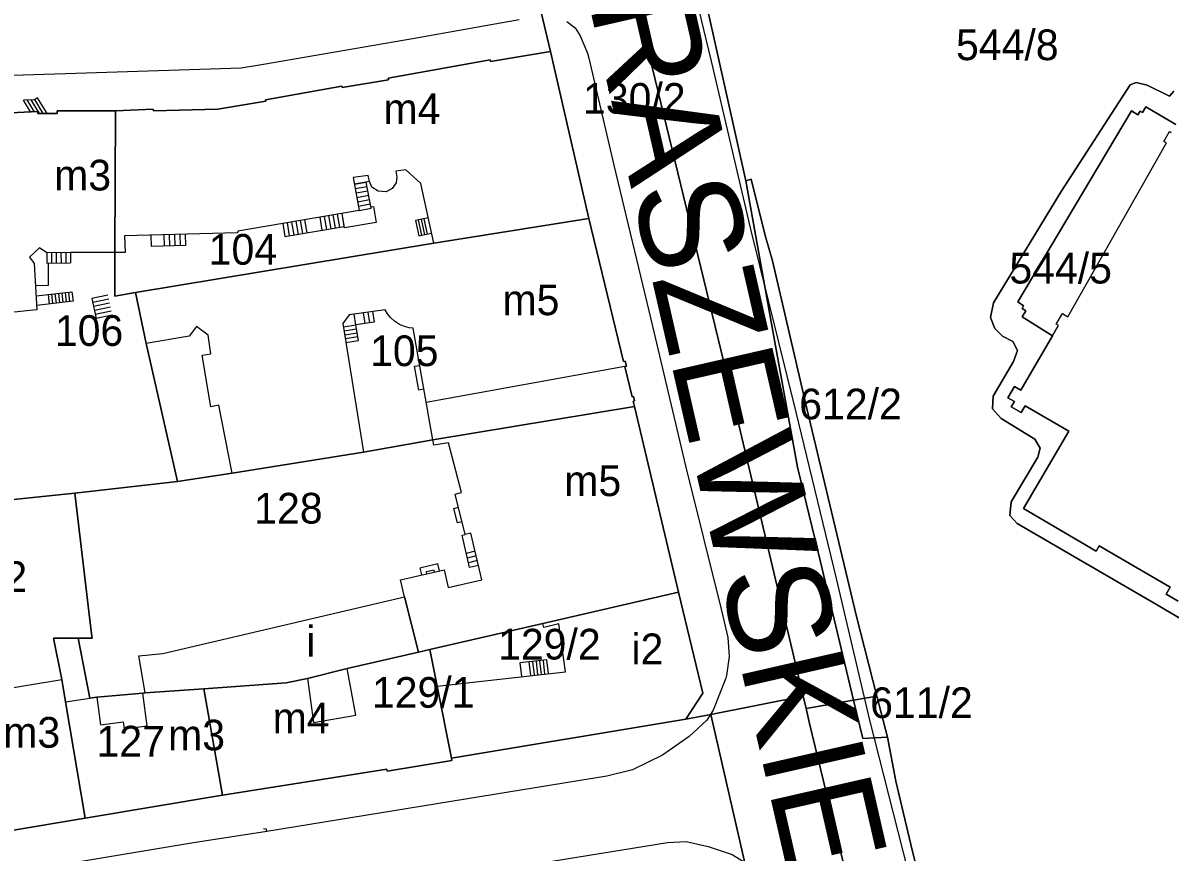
# Model space of a CAD drawing. Extents: x -304109 to -273954, y 21500 to 39796.
# Drawn here: x -294023.6 to -293911.3, y 31737.1 to 31818.2 of the extents above; entities that cross this region are included whole.
import ezdxf

# ---------------------------------------------------------------- set-up
doc = ezdxf.new("R2010")
doc.units = 0
for name, color, linetype in [('Budynki', 7, 'Continuous'), ('Budynki - opisy', 7, 'Continuous'), ('Działki', 7, 'Continuous'), ('Działki - numery', 7, 'Continuous'), ('krawedzie_ulic', 7, 'Continuous'), ('Level 43', 7, 'Continuous'), ('nazwy_ulic', 7, 'Continuous')]:
    doc.layers.add(name, color=color, linetype=linetype)

msp = doc.modelspace()

# ---------------------------------------------------------------- linework, layer by layer
at = {"layer": 'Budynki'}
for points in [[(-294014.5, 31809.61), (-294010.8, 31809.76), (-294010.79, 31809.61), (-294004.47, 31809.75), (-293999.8, 31810.54), (-293999.83, 31810.69), (-293992.35, 31812.02), (-293992.32, 31811.87), (-293987.78, 31812.64), (-293987.81, 31812.79), (-293977.83, 31814.59), (-293977.8, 31814.44), (-293971.93, 31815.42), (-293968.17, 31799.08), (-293983.36, 31796.66), (-293984.63, 31802.49), (-293986.1, 31803.84), (-293987.06, 31803.69), (-293986.97, 31803.13), (-293987.04, 31802.56), (-293987.42, 31802.01), (-293988.02, 31801.69), (-293988.8, 31801.73), (-293989.41, 31802.15), (-293989.65, 31802.69), (-293989.77, 31803.28), (-293991.23, 31803.07), (-293990.64, 31799.86), (-294002.53, 31797.83), (-294002.55, 31797.67), (-294013.63, 31797.38), (-294013.56, 31795.75), (-294014.55, 31795.75)], [(-294014.5, 31809.61), (-294014.55, 31795.75), (-294018.91, 31795.74), (-294021.23, 31795.71), (-294021.92, 31796.21), (-294022.92, 31795.29), (-294022.44, 31794.66), (-294022.18, 31790.14), (-294023.18, 31790.04), (-294028.41, 31789.5), (-294028.34, 31794.73), (-294028.1, 31809.25), (-294022.11, 31809.53), (-294022.11, 31809.33), (-294020.19, 31809.35), (-294020.19, 31809.59)], [(-293968.17, 31799.08), (-293964.78, 31785.09), (-293964.61, 31785.13), (-293964.5, 31784.63), (-293964.66, 31784.59), (-293963.95, 31781.64), (-293963.8, 31781.67), (-293963.7, 31781.25), (-293963.85, 31781.22), (-293963.72, 31780.69), (-293983.44, 31777.41), (-293985.37, 31788.36), (-293985.76, 31788.39), (-293986.23, 31788.52), (-293986.71, 31788.71), (-293987.18, 31789.02), (-293987.59, 31789.38), (-293987.88, 31789.75), (-293988.11, 31790.14), (-293991.62, 31789.64), (-293992.24, 31788.8), (-293990.23, 31776.22), (-294003.08, 31774.16), (-294004.37, 31780.82), (-294005.16, 31780.64), (-294006, 31785.69), (-294005.18, 31785.82), (-294005.43, 31787.66), (-294006.58, 31788.5), (-294007.28, 31787.56), (-294011.5, 31786.83), (-294012.55, 31791.83), (-293983.36, 31796.66)], [(-293983.73, 31756.92), (-293984.86, 31756.66), (-293986.22, 31762.05), (-293986.61, 31763.72), (-293982.35, 31764.72), (-293981.94, 31762.98), (-293978.65, 31763.74), (-293979.71, 31768.29), (-293980.28, 31768.16), (-293981.25, 31772.11), (-293980.65, 31772.26), (-293981.91, 31777.12), (-293983.35, 31776.9), (-293983.44, 31777.41), (-293963.72, 31780.69), (-293959.42, 31762.53), (-293972.67, 31759.47)], [(-293983.02, 31753.34), (-293970.45, 31754.74), (-293971.13, 31759.42), (-293972.58, 31759.08), (-293972.67, 31759.47), (-293959.42, 31762.53), (-293957.03, 31752.63), (-293958.7, 31750.09), (-293981.62, 31746.28)], [(-293991.81, 31755.04), (-293995.72, 31754.07), (-293997.78, 31753.64), (-294005.86, 31753.08), (-294011.58, 31752.68), (-294012.22, 31756.3), (-294009.86, 31756.53), (-293986.22, 31762.05), (-293984.86, 31756.66)], [(-293995.72, 31754.07), (-293995.12, 31749.78), (-293990.97, 31750.5), (-293991.81, 31755.04), (-293984.86, 31756.66), (-293983.73, 31756.92), (-293983.02, 31753.34), (-293981.62, 31746.28), (-293981.58, 31746.05), (-293987.92, 31745.02), (-293987.96, 31745.22), (-294004.04, 31742.65), (-294005.86, 31753.08), (-293997.78, 31753.64)], [(-294035.54, 31737.34), (-294038.47, 31753.47), (-294037.97, 31753.55), (-294035.57, 31753.95), (-294035.16, 31751.43), (-294019.75, 31753.97), (-294019.39, 31751.8), (-294017.46, 31740.41), (-294024.86, 31739.18), (-294024.82, 31739.05), (-294028.11, 31738.46), (-294028.15, 31738.66)], [(-294005.86, 31753.08), (-294004.04, 31742.65), (-294017.46, 31740.41), (-294019.39, 31751.8), (-294017, 31752.15), (-294016.31, 31752.25), (-294015.95, 31749.54), (-294013.74, 31749.84), (-294013.65, 31749.15), (-294011.39, 31749.46), (-294011.82, 31752.65), (-294011.58, 31752.68)]]:
    msp.add_lwpolyline(points, close=True, dxfattribs=at)
msp.add_lwpolyline([(-293910.52, 31761.63), (-293911.7, 31762.32), (-293911.3, 31763), (-293918.23, 31767.05), (-293918.52, 31766.54), (-293925.64, 31770.7), (-293921.22, 31778.26), (-293925.48, 31780.75), (-293925.87, 31780.08), (-293926.84, 31780.65), (-293926.54, 31781.17), (-293927.17, 31781.54), (-293926.52, 31782.65), (-293925.91, 31782.29), (-293922.81, 31787.58), (-293922.222, 31788.589), (-293922.452, 31788.723), (-293921.84, 31789.768), (-293921.303, 31789.454), (-293911.666, 31806.464), (-293911.915, 31806.606), (-293911.364, 31807.578), (-293911.184, 31807.476)], dxfattribs=at)
at = {"layer": 'Działki'}
for points in [[(-293981.64, 31898.99), (-293974.34, 31898.84), (-293974.14, 31897.02), (-293973.08, 31890.48), (-293972.37, 31887.46), (-293971.9, 31885.52), (-293969.09, 31873.64), (-293966.01, 31861.11), (-293963.07, 31848.27), (-293960.58, 31838.02), (-293957.96, 31827.1), (-293956.18, 31819.61), (-293956.54, 31819.43), (-293952.82, 31802.75), (-293950.46, 31789.67), (-293947.75, 31774.74), (-293945.74, 31766.42), (-293942.27, 31751.95), (-293946.92, 31751.14), (-293947.21, 31752.35), (-293954.41, 31782.73), (-293977.71, 31878.6), (-293979.69, 31886.9), (-293980.51, 31891.26)], [(-293971.93, 31815.42), (-293968.17, 31799.08), (-293983.36, 31796.66), (-294012.55, 31791.83), (-294014.56, 31791.48), (-294014.55, 31795.75), (-294014.5, 31809.61), (-294010.8, 31809.76), (-294010.79, 31809.61), (-294004.47, 31809.75), (-293999.8, 31810.54), (-293999.83, 31810.69), (-293992.35, 31812.02), (-293992.32, 31811.87), (-293987.78, 31812.64), (-293987.81, 31812.79), (-293977.83, 31814.59), (-293977.8, 31814.44)], [(-294027.02, 31771.34), (-294028.41, 31789.5), (-294028.34, 31794.73), (-294028.1, 31809.25), (-294022.11, 31809.53), (-294022.11, 31809.33), (-294020.19, 31809.35), (-294020.19, 31809.59), (-294014.5, 31809.61), (-294014.55, 31795.75), (-294014.56, 31791.48), (-294012.55, 31791.83), (-294011.5, 31786.83), (-294008.43, 31773.34), (-294018.46, 31772.2)], [(-293952.82, 31802.75), (-293952.28, 31802.93), (-293950.91, 31797.41), (-293950.22, 31794.92), (-293946.84, 31780.5), (-293942, 31760.15), (-293939.99, 31752.34), (-293942.27, 31751.95), (-293945.74, 31766.42), (-293947.75, 31774.74), (-293950.46, 31789.67)], [(-293963.72, 31780.69), (-293983.44, 31777.41), (-293990.23, 31776.22), (-294003.08, 31774.16), (-294008.43, 31773.34), (-294011.5, 31786.83), (-294012.55, 31791.83), (-293983.36, 31796.66), (-293968.17, 31799.08), (-293964.78, 31785.09), (-293964.61, 31785.13), (-293964.5, 31784.63), (-293964.66, 31784.59), (-293963.95, 31781.64), (-293963.8, 31781.67), (-293963.7, 31781.25), (-293963.85, 31781.22)], [(-294005.86, 31753.08), (-294011.58, 31752.68), (-294011.82, 31752.65), (-294016.31, 31752.25), (-294017, 31752.15), (-294018.14, 31758.02), (-294016.79, 31758.01), (-294016.86, 31758.7), (-294018.46, 31772.2), (-294008.43, 31773.34), (-294003.08, 31774.16), (-293990.23, 31776.22), (-293983.44, 31777.41), (-293963.72, 31780.69), (-293959.42, 31762.53), (-293972.67, 31759.47), (-293983.73, 31756.92), (-293984.86, 31756.66), (-293991.81, 31755.04), (-293995.72, 31754.07), (-293997.78, 31753.64)], [(-294018.14, 31758.02), (-294020.55, 31758.03), (-294019.75, 31753.97), (-294019.39, 31751.8), (-294017.46, 31740.41), (-294024.86, 31739.18), (-294024.82, 31739.05), (-294028.11, 31738.46), (-294028.15, 31738.66), (-294035.54, 31737.34), (-294038.47, 31753.47), (-294037.97, 31753.55), (-294039.05, 31759.65), (-294041.32, 31759.32), (-294041.9, 31764.01), (-294042.16, 31769.69), (-294027.02, 31771.34), (-294018.46, 31772.2), (-294016.86, 31758.7), (-294016.79, 31758.01)], [(-293983.73, 31756.92), (-293972.67, 31759.47), (-293959.42, 31762.53), (-293957.03, 31752.63), (-293958.7, 31750.09), (-293981.62, 31746.28), (-293983.02, 31753.34)], [(-294018.14, 31758.02), (-294017, 31752.15), (-294016.31, 31752.25), (-294011.82, 31752.65), (-294011.58, 31752.68), (-294005.86, 31753.08), (-294004.04, 31742.65), (-294017.46, 31740.41), (-294019.39, 31751.8), (-294019.75, 31753.97), (-294020.55, 31758.03)], [(-294005.86, 31753.08), (-293997.78, 31753.64), (-293995.72, 31754.07), (-293991.81, 31755.04), (-293984.86, 31756.66), (-293983.73, 31756.92), (-293983.02, 31753.34), (-293981.62, 31746.28), (-293981.58, 31746.05), (-293987.92, 31745.02), (-293987.96, 31745.22), (-294004.04, 31742.65)], [(-293939.99, 31752.34), (-293938.96, 31748.34), (-293941.38, 31748.22), (-293942.27, 31751.95)], [(-293938.96, 31748.34), (-293938.15, 31744.04), (-293936.51, 31737.15), (-293934.31, 31728.54), (-293930.1, 31711.66), (-293926.63, 31697.48), (-293923.18, 31683.22), (-293920.93, 31674.6), (-293918.73, 31664.27), (-293905.78, 31611.76), (-293898.3, 31585.93), (-293889.49, 31547.52), (-293895.6, 31543.39), (-293902.58, 31573.35), (-293929.12, 31677.82), (-293946.57, 31749.66), (-293946.92, 31751.14), (-293942.27, 31751.95), (-293941.38, 31748.22)]]:
    msp.add_lwpolyline(points, close=True, dxfattribs=at)
for points in [[(-293977.71, 31878.6), (-293954.41, 31782.73), (-293947.21, 31752.35), (-293956.25, 31750.57), (-293958.7, 31750.09), (-293957.03, 31752.63), (-293959.42, 31762.53), (-293963.72, 31780.69), (-293963.85, 31781.22), (-293963.7, 31781.25), (-293963.8, 31781.67), (-293963.95, 31781.64), (-293964.66, 31784.59), (-293964.5, 31784.63), (-293964.61, 31785.13), (-293964.78, 31785.09), (-293968.17, 31799.08), (-293971.93, 31815.42), (-293975.88, 31832.03)], [(-293975.88, 31832.03), (-293971.93, 31815.42), (-293977.8, 31814.44), (-293977.83, 31814.59), (-293987.81, 31812.79), (-293987.78, 31812.64), (-293992.32, 31811.87), (-293992.35, 31812.02), (-293999.83, 31810.69), (-293999.8, 31810.54), (-294004.47, 31809.75), (-294010.79, 31809.61), (-294010.8, 31809.76), (-294014.5, 31809.61), (-294020.19, 31809.59), (-294020.19, 31809.35), (-294022.11, 31809.33), (-294022.11, 31809.53), (-294028.1, 31809.25)], [(-293909.65, 31635.06), (-293918.73, 31664.27), (-293920.93, 31674.6), (-293923.18, 31683.22), (-293926.63, 31697.48), (-293930.1, 31711.66), (-293934.31, 31728.54), (-293936.51, 31737.15), (-293938.15, 31744.04), (-293938.96, 31748.34), (-293939.99, 31752.34), (-293942, 31760.15), (-293946.84, 31780.5), (-293950.22, 31794.92), (-293950.91, 31797.41), (-293952.28, 31802.93), (-293952.82, 31802.75), (-293956.54, 31819.43)], [(-293898.55, 31752.99), (-293912.63, 31761.33), (-293926.28, 31769.23), (-293926.97, 31770.02), (-293926.86, 31771.37), (-293924.23, 31775.71), (-293924.03, 31776.61), (-293924.54, 31777.5), (-293927.83, 31779.51), (-293928.67, 31780.47), (-293928.63, 31781.68), (-293926.61, 31785.1), (-293926.23, 31786.16), (-293926.68, 31787.04), (-293927.7, 31787.56), (-293928.46, 31788.32), (-293928.86, 31789.38), (-293928.59, 31790.83), (-293921.96, 31801.72), (-293915.22, 31812.16), (-293914.63, 31812.37), (-293913.55, 31812.1), (-293911.37, 31811.04), (-293910.92, 31811.51)], [(-293910.92, 31811.51), (-293911.37, 31811.04), (-293913.55, 31812.1), (-293914.63, 31812.37), (-293915.22, 31812.16), (-293921.96, 31801.72), (-293928.59, 31790.83), (-293928.86, 31789.38), (-293928.46, 31788.32), (-293927.7, 31787.56), (-293926.68, 31787.04), (-293926.23, 31786.16), (-293926.61, 31785.1), (-293928.63, 31781.68), (-293928.67, 31780.47), (-293927.83, 31779.51), (-293924.54, 31777.5), (-293924.03, 31776.61), (-293924.23, 31775.71), (-293926.86, 31771.37), (-293926.97, 31770.02), (-293926.28, 31769.23), (-293912.63, 31761.33), (-293898.55, 31752.99)], [(-293910.52, 31761.63), (-293911.7, 31762.32), (-293911.3, 31763), (-293918.23, 31767.05), (-293918.52, 31766.54), (-293925.64, 31770.7), (-293921.22, 31778.26), (-293925.48, 31780.75), (-293925.87, 31780.08), (-293926.84, 31780.65), (-293926.54, 31781.17), (-293927.17, 31781.54), (-293926.52, 31782.65), (-293925.91, 31782.29), (-293922.81, 31787.58), (-293925.78, 31789.46), (-293925.43, 31790.05), (-293925.78, 31790.27), (-293925.63, 31790.52), (-293926.2, 31790.93), (-293915.09, 31809.61), (-293914.45, 31809.22), (-293914.23, 31809.56), (-293914.01, 31809.45), (-293913.66, 31809.99), (-293910.73, 31808.27)], [(-293910.73, 31808.27), (-293913.66, 31809.99), (-293914.01, 31809.45), (-293914.23, 31809.56), (-293914.45, 31809.22), (-293915.09, 31809.61), (-293926.2, 31790.93), (-293925.63, 31790.52), (-293925.78, 31790.27), (-293925.43, 31790.05), (-293925.78, 31789.46), (-293922.81, 31787.58), (-293925.91, 31782.29), (-293926.52, 31782.65), (-293927.17, 31781.54), (-293926.54, 31781.17), (-293926.84, 31780.65), (-293925.87, 31780.08), (-293925.48, 31780.75), (-293921.22, 31778.26), (-293925.64, 31770.7), (-293918.52, 31766.54), (-293918.23, 31767.05), (-293911.3, 31763), (-293911.7, 31762.32), (-293910.52, 31761.63)], [(-293943.06, 31693.43), (-293952.34, 31733.47), (-293956.25, 31750.57), (-293947.21, 31752.35), (-293946.92, 31751.14), (-293946.57, 31749.66), (-293929.12, 31677.82)], [(-294024.86, 31739.18), (-294017.46, 31740.41), (-294004.04, 31742.65), (-293987.96, 31745.22), (-293987.92, 31745.02), (-293981.58, 31746.05), (-293981.62, 31746.28), (-293958.7, 31750.09), (-293956.25, 31750.57), (-293952.34, 31733.47), (-293956.63, 31735.79), (-293988.79, 31730.67), (-294036.29, 31722.68)]]:
    msp.add_lwpolyline(points, dxfattribs=at)
at = {"layer": 'krawedzie_ulic'}
for points in [[(-293966.34, 31856.428), (-293964.288, 31847.886), (-293959.88, 31829.727), (-293956.203, 31814.445), (-293952.362, 31798.025), (-293947.934, 31780.112), (-293943.983, 31763.871), (-293940.724, 31750), (-293932.819, 31718.98), (-293927.667, 31698.041), (-293923.531, 31681.03), (-293920.573, 31669.534), (-293918.648, 31663.366), (-293917.891, 31661.254), (-293915.396, 31654.936), (-293913.528, 31650.811), (-293910.839, 31644.269)], [(-294109.086, 31774.127), (-294110.663, 31783.358), (-294113.397, 31799.322), (-294114.652, 31806.734), (-294114.814, 31807.643), (-294114.654, 31808.766), (-294114.374, 31809.366), (-294113.672, 31810.107), (-294112.899, 31810.453), (-294111.819, 31810.554), (-294096.122, 31811.055), (-294075.981, 31811.626), (-294056.376, 31812.174), (-294038.066, 31812.677), (-294019.399, 31813.247), (-294002.184, 31813.816), (-294000, 31814.175), (-293985.253, 31816.703), (-293975.01, 31818.544)], [(-293970.329, 31818.326), (-293969.506, 31817.708), (-293969.015, 31816.923), (-293968.312, 31815.253), (-293968.177, 31814.739), (-293965.731, 31804.298), (-293962.122, 31789.217), (-293958.717, 31774.894), (-293955.225, 31760.863), (-293954.562, 31758.096), (-293954.437, 31756.227), (-293954.71, 31754.373), (-293954.787, 31754.097), (-293955.999, 31750.985), (-293956.619, 31750), (-293958.369, 31748.398), (-293960.961, 31746.587), (-293963.896, 31745.143), (-293966.406, 31744.534), (-293999.682, 31739.111)], [(-293999.682, 31739.111), (-294006.863, 31738.013), (-294024.088, 31735.12), (-294041.368, 31732.201), (-294053.648, 31730.178), (-294055.236, 31729.05), (-294088.901, 31723.367), (-294094.779, 31722.37), (-294096.268, 31722.399), (-294097.695, 31722.822), (-294098.959, 31723.608), (-294099.97, 31724.702), (-294100.655, 31726.024), (-294100.85, 31726.7), (-294104.955, 31750), (-294107.996, 31767.751), (-294109.086, 31774.127)], [(-293999.682, 31739.111), (-293999.706, 31739.331), (-294000, 31739.376)], [(-294146.832, 31708.074), (-294105.233, 31714.942), (-294102.619, 31714.586), (-294064.229, 31720.978), (-294033.947, 31726.066), (-293999.918, 31731.706), (-293988.616, 31733.536), (-293973.746, 31735.836), (-293971.565, 31736.232), (-293960.475, 31738.043), (-293958.641, 31738.117), (-293956.513, 31737.652), (-293954.141, 31736.869), (-293952.091, 31735.58), (-293950.281, 31734.136), (-293948.863, 31732.398), (-293947.567, 31729.902), (-293942.986, 31711.982), (-293939.165, 31695.909)]]:
    msp.add_lwpolyline(points, dxfattribs=at)
at = {"layer": 'Level 43'}
for p, q in [((-294022.436, 31810.691), (-294023.513, 31810.661)), ((-294022.807, 31809.497), (-294023.513, 31810.661)), ((-294022.436, 31809.515), (-294023.139, 31810.672)), ((-294021.944, 31809.332), (-294022.763, 31810.682)), ((-294022.122, 31810.882), (-294022.436, 31810.691)), ((-294021.565, 31809.336), (-294022.401, 31810.713)), ((-294021.186, 31809.34), (-294022.122, 31810.882)), ((-293991.111, 31802.421), (-293989.954, 31802.633)), ((-293989.65, 31802.69), (-293991.11, 31802.418)), ((-293991.032, 31801.994), (-293989.876, 31802.206)), ((-293990.954, 31801.567), (-293989.797, 31801.779)), ((-293989.484, 31800.072), (-293989.954, 31802.633)), ((-293990.875, 31801.14), (-293989.719, 31801.353)), ((-293990.797, 31800.714), (-293989.641, 31800.926)), ((-293992.539, 31798.217), (-293992.758, 31799.499)), ((-293992.087, 31798.156), (-293992.329, 31799.572)), ((-293992.11, 31798.29), (-293992.329, 31799.572)), ((-293990.718, 31800.287), (-293989.562, 31800.499)), ((-293990.64, 31799.86), (-293989.484, 31800.072)), ((-293989.512, 31800.217), (-293989.24, 31800.26)), ((-293989.24, 31800.26), (-293988.972, 31798.688)), ((-293998.137, 31798.58), (-293997.918, 31797.298)), ((-293997.708, 31798.653), (-293997.489, 31797.371)), ((-293997.278, 31798.727), (-293997.059, 31797.445)), ((-293996.849, 31798.8), (-293996.63, 31797.518)), ((-293996.419, 31798.873), (-293996.2, 31797.591)), ((-293995.99, 31798.947), (-293995.771, 31797.665)), ((-293994.257, 31797.923), (-293994.476, 31799.205)), ((-293993.828, 31797.997), (-293994.047, 31799.279)), ((-293993.398, 31798.07), (-293993.617, 31799.352)), ((-293992.969, 31798.143), (-293993.188, 31799.425)), ((-293988.972, 31798.688), (-293992.087, 31798.156)), ((-293983.901, 31799.142), (-293985.15, 31798.87)), ((-293985.15, 31798.87), (-293984.822, 31797.366)), ((-293984.872, 31798.931), (-293984.544, 31797.427)), ((-293984.594, 31798.991), (-293984.266, 31797.488)), ((-293984.316, 31799.052), (-293983.988, 31797.548)), ((-294010.96, 31796.333), (-294010.989, 31797.449)), ((-294009.758, 31797.481), (-294009.729, 31796.365)), ((-294009.236, 31797.495), (-294009.207, 31796.379)), ((-294008.714, 31797.509), (-294008.685, 31796.393)), ((-294008.191, 31797.522), (-294008.162, 31796.406)), ((-294007.669, 31797.536), (-294007.64, 31796.42)), ((-293997.918, 31797.298), (-293992.11, 31798.29)), ((-293984.822, 31797.366), (-293983.573, 31797.639)), ((-294007.64, 31796.42), (-294010.96, 31796.333)), ((-294021.23, 31795.71), (-294021.216, 31794.699)), ((-294020.765, 31795.716), (-294020.751, 31794.705)), ((-294020.3, 31795.722), (-294020.286, 31794.711)), ((-294019.834, 31795.728), (-294019.82, 31794.718)), ((-294019.369, 31795.734), (-294019.355, 31794.724)), ((-294018.904, 31795.74), (-294018.89, 31794.73)), ((-294021.216, 31794.699), (-294018.89, 31794.73)), ((-294021.099, 31794.701), (-294021.07, 31792.53)), ((-294021.07, 31792.53), (-294022.314, 31792.471)), ((-294022.258, 31791.496), (-294018.759, 31791.898)), ((-294021.083, 31791.631), (-294020.977, 31790.707)), ((-294020.751, 31791.669), (-294020.645, 31790.745)), ((-294020.419, 31791.707), (-294020.313, 31790.783)), ((-294020.087, 31791.745), (-294019.981, 31790.821)), ((-294019.755, 31791.784), (-294019.649, 31790.859)), ((-294019.423, 31791.822), (-294019.317, 31790.897)), ((-294019.091, 31791.86), (-294018.985, 31790.935)), ((-294018.759, 31791.898), (-294018.653, 31790.973)), ((-294018.653, 31790.973), (-294022.205, 31790.566)), ((-294015.23, 31791.57), (-294016.796, 31791.248)), ((-294016.796, 31791.248), (-294016.392, 31789.281)), ((-294015.149, 31791.177), (-294016.715, 31790.855)), ((-294015.068, 31790.783), (-294016.634, 31790.461)), ((-294014.987, 31790.39), (-294016.554, 31790.068)), ((-294014.906, 31789.997), (-294016.473, 31789.674)), ((-294014.825, 31789.603), (-294016.392, 31789.281)), ((-293990.977, 31788.665), (-293991.126, 31789.71)), ((-293990.255, 31789.834), (-293990.106, 31788.789)), ((-293989.794, 31789.9), (-293989.645, 31788.854)), ((-293989.333, 31789.966), (-293989.184, 31788.92)), ((-293992.188, 31788.472), (-293990.977, 31788.665)), ((-293992.126, 31788.088), (-293990.916, 31788.282)), ((-293989.184, 31788.92), (-293990.977, 31788.665)), ((-293990.732, 31787.131), (-293990.977, 31788.665)), ((-293992.065, 31787.705), (-293990.854, 31787.898)), ((-293992.004, 31787.321), (-293990.793, 31787.514)), ((-293991.942, 31786.938), (-293990.732, 31787.131)), ((-293985.237, 31784.614), (-293984.726, 31784.704)), ((-293984.828, 31782.285), (-293985.237, 31784.614)), ((-293964.66, 31784.59), (-293984.084, 31781.063)), ((-293984.315, 31782.375), (-293984.828, 31782.285)), ((-293981.388, 31770.708), (-293980.933, 31770.82)), ((-293981.039, 31769.29), (-293981.388, 31770.708)), ((-293980.585, 31769.402), (-293981.039, 31769.29)), ((-293980.585, 31768.086), (-293980.28, 31768.16)), ((-293979.854, 31764.941), (-293980.585, 31768.086)), ((-293979.298, 31766.521), (-293980.174, 31766.317)), ((-293979.191, 31766.062), (-293980.067, 31765.859)), ((-293982.95, 31765.29), (-293984.706, 31764.878)), ((-293984.706, 31764.878), (-293984.548, 31764.204)), ((-293983.323, 31764.689), (-293984.105, 31764.505)), ((-293983.279, 31764.502), (-293983.323, 31764.689)), ((-293982.792, 31764.616), (-293982.95, 31765.29)), ((-293979.084, 31765.604), (-293979.961, 31765.4)), ((-293978.977, 31765.145), (-293979.854, 31764.941)), ((-293984.105, 31764.505), (-293984.061, 31764.318)), ((-293972.281, 31755.89), (-293974.92, 31755.596)), ((-293973.854, 31754.361), (-293974.003, 31755.698)), ((-293973.51, 31754.399), (-293973.659, 31755.736)), ((-293973.165, 31754.438), (-293973.314, 31755.775)), ((-293972.821, 31754.476), (-293972.97, 31755.813)), ((-293972.476, 31754.514), (-293972.625, 31755.852)), ((-293972.132, 31754.553), (-293972.281, 31755.89)), ((-293974.92, 31755.596), (-293974.772, 31754.259))]:
    msp.add_line(p, q, dxfattribs=at)

# ---------------------------------------------------------------- texts
at = {"layer": 'Budynki - opisy'}
for s, p in [('m4', (-293988.277, 31808.306)), ('m3', (-294020.503, 31801.814)), ('m5', (-293976.628, 31789.615)), ('m5', (-293970.581, 31771.918)), ('i', (-293995.817, 31756.211)), ('i2', (-293964.01, 31755.478)), ('m4', (-293999.115, 31748.724)), ('m3', (-294025.477, 31747.311)), ('m3', (-294009.351, 31747.049))]:
    msp.add_text(s, height=3, dxfattribs=at).set_placement(p)
at = {"layer": 'Działki - numery'}
for s, p in [('544/8', (-293932.25, 31814.56)), ('130/2', (-293968.746, 31809.319)), ('104', (-294005.377, 31794.551)), ('544/5', (-293927.03, 31792.713)), ('106', (-294020.425, 31786.609)), ('105', (-293989.581, 31784.634)), ('612/2', (-293947.59, 31779.43)), ('128', (-294000.922, 31769.233)), ('126/2', (-294033.18, 31762.539)), ('129/2', (-293977.057, 31755.935)), ('129/1', (-293989.404, 31751.215)), ('611/2', (-293940.65, 31750.21)), ('127', (-294016.353, 31746.446))]:
    msp.add_text(s, height=3, dxfattribs=at).set_placement(p)
at = {"layer": 'nazwy_ulic'}
msp.add_text('STRASZEWSKIEGO', height=10, rotation=282.88911, dxfattribs=at).set_placement((-293971.977, 31836.684))

doc.saveas('drawing.dxf')
